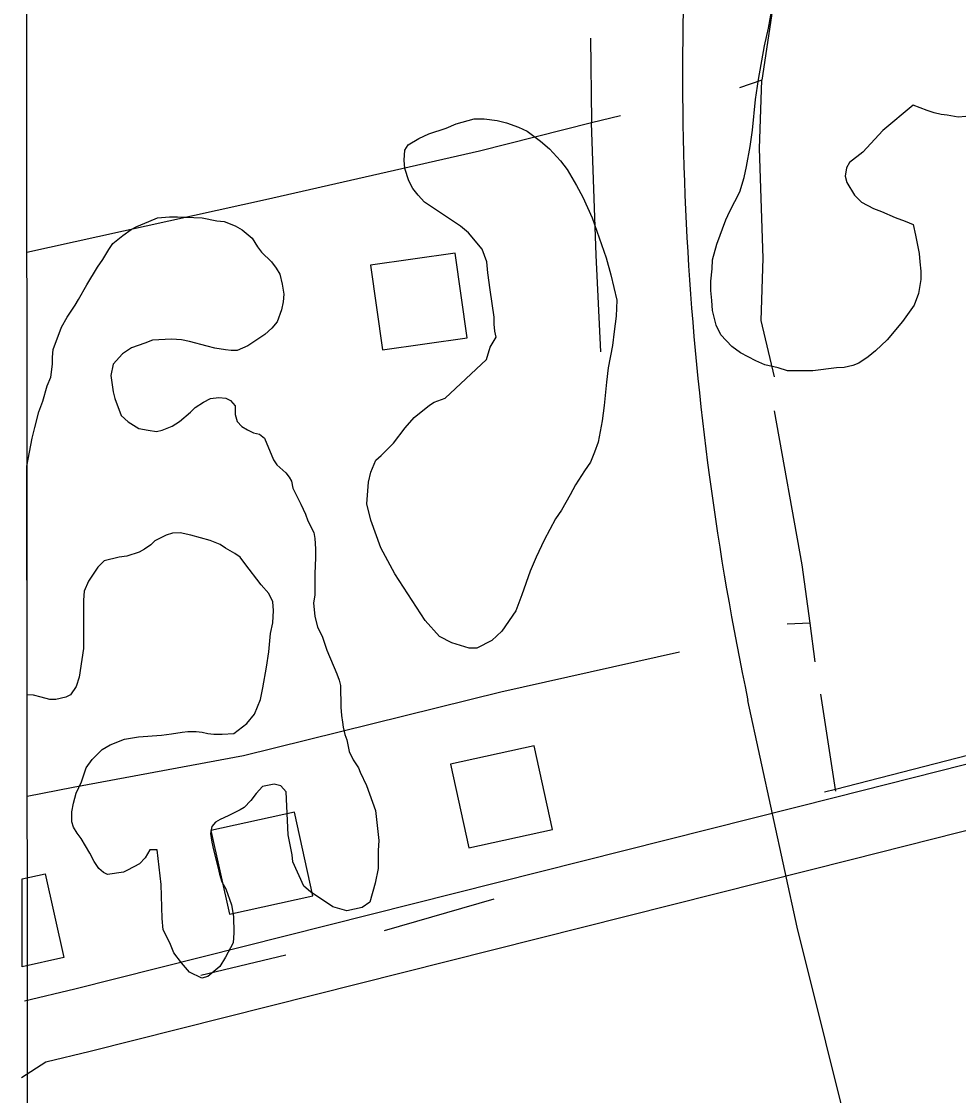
# Model space of a CAD drawing. Extents: x 3297753 to 3335611, y 652252 to 677623.
# Drawn here: x 3301858 to 3302295, y 674478 to 674979 of the extents above; entities that cross this region are included whole.
import ezdxf

# ---------------------------------------------------------------- set-up
doc = ezdxf.new("R2010")
doc.units = 0
for name, color, linetype in [('V-BLDG-OTLN', 7, 'Continuous'), ('V-GRID-FRAM', 7, 'Continuous'), ('V-ROAD-CNTR', 7, 'Continuous'), ('V-SITE-VEGE', 7, 'Continuous'), ('V-TOPO-SHOR', 7, 'Continuous')]:
    doc.layers.add(name, color=color, linetype=linetype)

msp = doc.modelspace()

# ---------------------------------------------------------------- linework, layer by layer
at = {"layer": 'V-BLDG-OTLN'}
msp.add_line((3301858.08, 674537.81), (3301858.06, 674578.76), dxfattribs=at)
for points in [[(3302065.94, 674831.46), (3302060.34, 674871.06), (3302020.73, 674865.47), (3302026.33, 674825.86)], [(3302066.72, 674593.26), (3302105.78, 674601.87), (3302097.17, 674640.93), (3302058.1, 674632.32)], [(3301954.81, 674562.3), (3301993.87, 674570.92), (3301985.26, 674609.98), (3301946.2, 674601.36)]]:
    msp.add_lwpolyline(points, close=True, dxfattribs=at)
msp.add_lwpolyline([(3301858.06, 674578.76), (3301868.79, 674581.13), (3301877.4, 674542.07), (3301858.08, 674537.81)], dxfattribs=at)
at = {"layer": 'V-GRID-FRAM'}
msp.add_lwpolyline([(3301859.64, 675814.9), (3333399.09, 675847.01), (3333425.54, 657662.73), (3301870.22, 657630.6), (3301859.64, 675814.9)], dxfattribs=at)
at = {"layer": 'V-ROAD-CNTR'}
for points in [[(3302896.58, 674783.59), (3302238.03, 674616.74), (3301882.64, 674527.38), (3301859.08, 674521.71)], [(3302546.9, 674664.05), (3302245.37, 674587.65), (3301889.81, 674498.25), (3301869.01, 674493.24), (3301857.68, 674485.84)], [(3303107, 671007.76), (3302817.59, 672159), (3302659.45, 672783.66), (3302407.55, 673804.36), (3302220.1, 674556.28), (3302197.11, 674662.19)]]:
    msp.add_lwpolyline(points, dxfattribs=at)
msp.add_arc((3303580.95, 674954.62), 1414.4, 174.78926, 191.93221, dxfattribs=at)
at = {"layer": 'V-SITE-VEGE'}
for p, q in [((3301911.65, 674883.42), (3301917.15, 674885.88)), ((3301917.15, 674885.88), (3301921.28, 674887.52)), ((3301921.28, 674887.52), (3301926.77, 674888.05)), ((3301926.77, 674888.05), (3301930.62, 674888.04)), ((3301930.62, 674888.04), (3301942.16, 674887.46)), ((3301942.16, 674887.46), (3301949.03, 674886.07)), ((3301949.03, 674886.07), (3301952.33, 674885.79)), ((3301952.33, 674885.79), (3301957.54, 674883.85)), ((3301905.04, 674879.32), (3301908.9, 674882.05)), ((3301908.9, 674882.05), (3301911.65, 674883.42)), ((3301957.54, 674883.85), (3301960.83, 674881.92)), ((3301960.83, 674881.92), (3301965.49, 674878.06)), ((3301898.43, 674872.74), (3301900.36, 674875.48)), ((3301900.36, 674875.48), (3301905.04, 674879.32)), ((3301965.49, 674878.06), (3301967.96, 674873.93)), ((3301895.67, 674868.08), (3301898.43, 674872.74)), ((3301967.96, 674873.93), (3301969.87, 674871.45)), ((3301969.87, 674871.45), (3301974.53, 674867.04)), ((3301893.19, 674864.51), (3301895.67, 674868.08)), ((3301974.53, 674867.04), (3301976.72, 674864.01)), ((3301888.22, 674856.28), (3301893.19, 674864.51)), ((3301976.72, 674864.01), (3301978.36, 674861.26)), ((3301978.36, 674861.26), (3301979.45, 674856.58)), ((3301884.35, 674849.42), (3301888.22, 674856.28)), ((3301979.45, 674856.58), (3301980.26, 674851.91)), ((3301980.26, 674851.91), (3301979.98, 674848.34)), ((3301879.11, 674841.19), (3301882.7, 674846.68)), ((3301882.7, 674846.68), (3301884.35, 674849.42)), ((3301979.98, 674848.34), (3301979.14, 674844.49)), ((3301876.35, 674836.53), (3301879.11, 674841.19)), ((3301979.14, 674844.49), (3301977.2, 674839)), ((3301872.47, 674826.1), (3301876.35, 674836.53)), ((3301974.72, 674835.99), (3301971.42, 674832.97)), ((3301977.2, 674839), (3301974.72, 674835.99)), ((3301918.93, 674830.37), (3301915.35, 674829)), ((3301927.72, 674830.89), (3301918.93, 674830.37)), ((3301932.39, 674830.61), (3301927.72, 674830.89)), ((3301936.24, 674829.77), (3301932.39, 674830.61)), ((3301971.42, 674832.97), (3301966.19, 674829.69)), ((3301872.19, 674822.53), (3301872.47, 674826.1)), ((3301909.02, 674826.82), (3301904.89, 674824.09)), ((3301915.35, 674829), (3301909.02, 674826.82)), ((3301944.47, 674827.55), (3301936.24, 674829.77)), ((3301948.04, 674826.72), (3301944.47, 674827.55)), ((3301952.99, 674825.88), (3301948.04, 674826.72)), ((3301955.73, 674825.6), (3301952.99, 674825.88)), ((3301958.48, 674825.59), (3301955.73, 674825.6)), ((3301963.43, 674827.78), (3301958.48, 674825.59)), ((3301966.19, 674829.69), (3301963.43, 674827.78)), ((3301872.18, 674819.23), (3301872.19, 674822.53)), ((3301904.89, 674824.09), (3301900.48, 674819.15)), ((3301871.34, 674813.19), (3301872.18, 674819.23)), ((3301900.48, 674819.15), (3301899.37, 674813.93)), ((3301869.68, 674809.07), (3301871.34, 674813.19)), ((3301899.37, 674813.93), (3301900.45, 674806.24)), ((3301867.74, 674801.93), (3301869.68, 674809.07)), ((3301900.45, 674806.24), (3301901.27, 674803.21)), ((3301865.8, 674796.99), (3301867.74, 674801.93)), ((3301901.27, 674803.21), (3301904.27, 674795.23)), ((3301938.9, 674798.99), (3301942.75, 674801.45)), ((3301942.75, 674801.45), (3301946.06, 674803.09)), ((3301946.06, 674803.09), (3301949.9, 674803.63)), ((3301949.9, 674803.63), (3301953.2, 674803.35)), ((3301953.2, 674803.35), (3301955.4, 674802.24)), ((3301955.4, 674802.24), (3301957.59, 674799.76)), ((3301863.86, 674789.57), (3301865.8, 674796.99)), ((3301904.27, 674795.23), (3301907.56, 674792.2)), ((3301931.46, 674792.41), (3301936.7, 674796.8)), ((3301936.7, 674796.8), (3301938.9, 674798.99)), ((3301957.59, 674799.76), (3301957.58, 674795.64)), ((3301957.58, 674795.64), (3301958.39, 674792.34)), ((3301907.56, 674792.2), (3301912.49, 674789.17)), ((3301923.48, 674788.31), (3301928.16, 674790.22)), ((3301928.16, 674790.22), (3301931.46, 674792.41)), ((3301958.39, 674792.34), (3301960.58, 674790.14)), ((3301960.58, 674790.14), (3301963.33, 674788.48)), ((3301862.75, 674784.63), (3301863.86, 674789.57)), ((3301912.49, 674789.17), (3301916.89, 674788.33)), ((3301916.89, 674788.33), (3301920.73, 674787.77)), ((3301920.73, 674787.77), (3301923.48, 674788.31)), ((3301963.33, 674788.48), (3301966.07, 674787.1)), ((3301966.07, 674787.1), (3301968.82, 674786.54)), ((3301968.82, 674786.54), (3301971.29, 674784.61)), ((3301860.25, 674771.59), (3301862.75, 674784.63)), ((3301971.29, 674784.61), (3301975.38, 674774.44)), ((3301860.31, 674664.8), (3301860.25, 674771.59)), ((3301975.38, 674774.44), (3301977.02, 674772.23)), ((3301977.02, 674772.23), (3301981.14, 674768.38)), ((3301981.14, 674768.38), (3301982.78, 674766.45)), ((3301982.78, 674766.45), (3301983.87, 674764.52)), ((3301983.87, 674764.52), (3301984.41, 674761.22)), ((3301984.41, 674761.22), (3301988.24, 674753.79)), ((3301988.24, 674753.79), (3301990.43, 674749.11)), ((3301990.43, 674749.11), (3301991.52, 674746.09)), ((3301991.52, 674746.09), (3301994.25, 674740.59)), ((3301928.3, 674740.21), (3301925.27, 674739.4)), ((3301931.87, 674740.48), (3301928.3, 674740.21)), ((3301936.81, 674739.36), (3301931.87, 674740.48)), ((3301994.25, 674740.59), (3301994.79, 674737.83)), ((3301918.12, 674734.74), (3301915.09, 674732.83)), ((3301920.05, 674736.66), (3301918.12, 674734.74)), ((3301925.27, 674739.4), (3301920.05, 674736.66)), ((3301945.88, 674736.87), (3301936.81, 674739.36)), ((3301950.54, 674734.93), (3301945.88, 674736.87)), ((3301953.01, 674733.28), (3301950.54, 674734.93)), ((3301994.79, 674737.83), (3301995.05, 674732.89)), ((3301912.61, 674731.46), (3301906.84, 674729.55)), ((3301915.09, 674732.83), (3301912.61, 674731.46)), ((3301957.4, 674730.79), (3301953.01, 674733.28)), ((3301959.87, 674729.13), (3301957.4, 674730.79)), ((3301995.05, 674732.89), (3301995.04, 674728.77)), ((3301896.39, 674727.38), (3301893.36, 674724.37)), ((3301903.26, 674729.01), (3301896.39, 674727.38)), ((3301906.84, 674729.55), (3301903.26, 674729.01)), ((3301962.06, 674726.11), (3301959.87, 674729.13)), ((3301969.73, 674716.2), (3301962.06, 674726.11)), ((3301995.04, 674728.77), (3301994.75, 674721.35)), ((3301893.36, 674724.37), (3301888.94, 674717.79)), ((3301994.75, 674721.35), (3301994.72, 674711.46)), ((3301888.94, 674717.79), (3301887.01, 674713.12)), ((3301973.29, 674712.06), (3301969.73, 674716.2)), ((3301887.01, 674713.12), (3301886.72, 674709)), ((3301975.2, 674708.21), (3301973.29, 674712.06)), ((3301994.72, 674711.46), (3301994.16, 674707.61)), ((3301886.72, 674709), (3301886.66, 674686.47)), ((3301975.46, 674704.09), (3301975.2, 674708.21)), ((3301994.16, 674707.61), (3301994.69, 674701.56)), ((3301975.17, 674698.32), (3301975.46, 674704.09)), ((3301994.69, 674701.56), (3301996.05, 674696.34)), ((3301974.06, 674693.37), (3301975.17, 674698.32)), ((3301996.05, 674696.34), (3301998.24, 674692.21)), ((3301973.21, 674684.86), (3301974.06, 674693.37)), ((3301998.24, 674692.21), (3302000.42, 674685.61)), ((3301886.66, 674686.47), (3301885.82, 674681.25)), ((3301972.1, 674677.72), (3301973.21, 674684.86)), ((3302000.42, 674685.61), (3302005.06, 674674.6)), ((3301885.82, 674681.25), (3301884.7, 674673.01)), ((3301970.42, 674668.1), (3301972.1, 674677.72)), ((3302005.06, 674674.6), (3302006.15, 674671.58)), ((3301884.7, 674673.01), (3301883.31, 674668.61)), ((3302006.15, 674671.58), (3302006.7, 674669.11)), ((3301863.25, 674664.55), (3301860.31, 674664.8)), ((3301866.81, 674663.71), (3301863.25, 674664.55)), ((3301880.56, 674664.78), (3301878.35, 674663.68)), ((3301883.31, 674668.61), (3301880.56, 674664.78)), ((3301969.31, 674662.61), (3301970.42, 674668.1)), ((3302006.7, 674669.11), (3302006.95, 674658.94)), ((3301870.93, 674662.6), (3301866.81, 674663.71)), ((3301873.68, 674662.6), (3301870.93, 674662.6)), ((3301878.35, 674663.68), (3301873.68, 674662.6)), ((3301966.54, 674655.75), (3301969.31, 674662.61)), ((3301962.96, 674651.36), (3301966.54, 674655.75)), ((3302006.95, 674658.94), (3302007.21, 674655.09)), ((3302007.21, 674655.09), (3302007.75, 674652.07)), ((3301956.9, 674646.71), (3301962.96, 674651.36)), ((3302007.75, 674652.07), (3302008.02, 674649.59)), ((3302008.02, 674649.59), (3302008.83, 674646.29)), ((3301905.78, 674644.1), (3301912.38, 674645.18)), ((3301912.38, 674645.18), (3301923.1, 674645.97)), ((3301923.1, 674645.97), (3301927.77, 674646.51)), ((3301927.77, 674646.51), (3301932.72, 674647.32)), ((3301932.72, 674647.32), (3301935.47, 674647.59)), ((3301935.47, 674647.59), (3301939.32, 674647.58)), ((3301939.32, 674647.58), (3301942.06, 674647.3)), ((3301942.06, 674647.3), (3301944.81, 674646.74)), ((3301944.81, 674646.74), (3301947.56, 674646.46)), ((3301947.56, 674646.46), (3301951.4, 674646.45)), ((3301951.4, 674646.45), (3301956.9, 674646.71)), ((3302008.83, 674646.29), (3302009.65, 674643.82)), ((3301895.33, 674639.18), (3301899.18, 674641.37)), ((3301899.18, 674641.37), (3301905.78, 674644.1)), ((3302009.65, 674643.82), (3302010.74, 674638.32)), ((3301887.88, 674630.68), (3301890.64, 674634.52)), ((3301890.64, 674634.52), (3301895.33, 674639.18)), ((3302010.74, 674638.32), (3302012.65, 674634.47)), ((3302012.65, 674634.47), (3302015.11, 674630.61)), ((3301885.67, 674624.09), (3301887.88, 674630.68)), ((3302015.11, 674630.61), (3302015.93, 674628.69)), ((3302015.93, 674628.69), (3302018.94, 674622.36)), ((3301883.18, 674618.88), (3301885.67, 674624.09)), ((3301970.3, 674621.94), (3301967.27, 674618.65)), ((3301975.8, 674623.02), (3301970.3, 674621.94)), ((3301978.82, 674622.19), (3301975.8, 674623.02)), ((3301981.28, 674619.44), (3301978.82, 674622.19)), ((3301982.33, 674599.38), (3301981.28, 674619.44)), ((3302018.94, 674622.36), (3302023.03, 674610.81)), ((3301882.07, 674614.21), (3301883.18, 674618.88)), ((3301964.79, 674615.36), (3301961.75, 674612.07)), ((3301967.27, 674618.65), (3301964.79, 674615.36)), ((3301881.22, 674605.42), (3301881.23, 674610.09)), ((3301881.23, 674610.09), (3301882.07, 674614.21)), ((3301957.35, 674609.88), (3301954.32, 674608.24)), ((3301959.83, 674610.98), (3301957.35, 674609.88)), ((3301961.75, 674612.07), (3301959.83, 674610.98)), ((3302023.03, 674610.81), (3302024.64, 674596.79)), ((3301882.04, 674602.94), (3301881.22, 674605.42)), ((3301948.27, 674605.24), (3301946.62, 674603.32)), ((3301950.47, 674606.6), (3301948.27, 674605.24)), ((3301954.32, 674608.24), (3301950.47, 674606.6)), ((3301883.68, 674600.19), (3301882.04, 674602.94)), ((3301885.6, 674597.71), (3301883.68, 674600.19)), ((3301946.62, 674603.32), (3301946.06, 674600.02)), ((3301946.06, 674600.02), (3301946.6, 674595.9)), ((3301984.23, 674590.03), (3301982.33, 674599.38)), ((3301889.7, 674590.83), (3301885.6, 674597.71)), ((3301946.6, 674595.9), (3301947.41, 674592.33)), ((3302024.64, 674596.79), (3302024.35, 674592.12)), ((3301891.61, 674586.98), (3301889.7, 674590.83)), ((3301917.73, 674592.41), (3301915.53, 674588.56)), ((3301921.03, 674592.4), (3301917.73, 674592.41)), ((3301922.91, 674576.18), (3301921.03, 674592.4)), ((3301947.41, 674592.33), (3301949.59, 674583.8)), ((3301984.49, 674586.73), (3301984.23, 674590.03)), ((3302024.35, 674592.12), (3302024.33, 674583.6)), ((3301893.8, 674583.68), (3301891.61, 674586.98)), ((3301912.77, 674585.82), (3301907.27, 674582.82)), ((3301915.53, 674588.56), (3301912.77, 674585.82)), ((3301989.68, 674575.45), (3301984.49, 674586.73)), ((3301896, 674581.75), (3301893.8, 674583.68)), ((3301897.92, 674580.92), (3301896, 674581.75)), ((3301905.34, 674582), (3301897.92, 674580.92)), ((3301907.27, 674582.82), (3301905.34, 674582)), ((3301949.59, 674583.8), (3301950.13, 674581.05)), ((3301950.13, 674581.05), (3301951.22, 674577.48)), ((3302024.33, 674583.6), (3302022.94, 674576.73)), ((3301923.42, 674560.24), (3301922.91, 674576.18)), ((3301951.22, 674577.48), (3301953.13, 674574.17)), ((3301953.13, 674574.17), (3301955.86, 674566.75)), ((3301992.7, 674572.69), (3301989.68, 674575.45)), ((3302022.94, 674576.73), (3302020.44, 674567.95)), ((3302003.12, 674565.8), (3301992.7, 674572.69)), ((3301955.86, 674566.75), (3301956.67, 674561.25)), ((3302009.71, 674563.85), (3302003.12, 674565.8)), ((3302016.86, 674565.48), (3302009.71, 674563.85)), ((3302020.44, 674567.95), (3302016.86, 674565.48)), ((3301923.95, 674555.02), (3301923.42, 674560.24)), ((3301956.67, 674561.25), (3301956.92, 674553.55)), ((3301926.96, 674548.96), (3301923.95, 674555.02)), ((3301956.92, 674553.55), (3301956.64, 674548.89)), ((3301928.87, 674544.29), (3301926.96, 674548.96)), ((3301932.43, 674539.6), (3301928.87, 674544.29)), ((3301956.64, 674548.89), (3301953.05, 674542.3)), ((3301936.26, 674535.2), (3301932.43, 674539.6)), ((3301953.05, 674542.3), (3301950.29, 674537.91)), ((3301942.03, 674532.44), (3301936.26, 674535.2)), ((3301950.29, 674537.91), (3301944.78, 674533.25)), ((3301944.78, 674533.25), (3301942.03, 674532.44))]:
    msp.add_line(p, q, dxfattribs=at)
for points in [[(3302189.58, 674827.44), (3302184.38, 674832.95), (3302182.19, 674837.35), (3302180.56, 674844.22), (3302180.3, 674848.9), (3302179.76, 674853.57), (3302179.77, 674857.97), (3302180.34, 674863.74), (3302180.62, 674867.86), (3302182.57, 674875.27), (3302186.72, 674886.53), (3302188.66, 674890.65), (3302193.35, 674899.7), (3302195.29, 674906.29), (3302196.4, 674911.51), (3302198.08, 674920.85), (3302199.2, 674928.54), (3302200.61, 674942.82), (3302202.01, 674952.16), (3302204.8, 674967.82), (3302206.75, 674976.05), (3302208.98, 674989.24)], [(3302298.96, 674934.86), (3302295.39, 674934.6), (3302290.17, 674935.44), (3302287.43, 674935.72), (3302284.13, 674936.55), (3302280.83, 674937.66), (3302274.25, 674940.15), (3302260.2, 674928.37), (3302250.83, 674918.23), (3302244.5, 674913.3), (3302243.12, 674910.83), (3302242.56, 674906.99), (3302243.37, 674903.96), (3302246.93, 674898.18), (3302250.22, 674894.88), (3302255.71, 674891.84), (3302259.55, 674890.45), (3302265.86, 674887.69), (3302270.53, 674886.03), (3302274.37, 674884.37), (3302275.46, 674879.42), (3302277.08, 674870.9), (3302277.35, 674867.05), (3302277.89, 674862.65), (3302277.87, 674858.8), (3302276.76, 674852.21), (3302274.82, 674846.72), (3302269.3, 674839.04), (3302262.14, 674830.54), (3302256.63, 674825.34), (3302253.32, 674822.6), (3302248.92, 674819.59), (3302246.17, 674818.5), (3302242.04, 674817.68), (3302238.47, 674817.42), (3302227.47, 674816.07), (3302215.66, 674816.1), (3302211.27, 674817.49), (3302204.95, 674818.88), (3302200.83, 674820.82), (3302193.7, 674824.41), (3302189.58, 674827.44)]]:
    msp.add_lwpolyline(points, dxfattribs=at)
msp.add_lwpolyline([(3302055.7, 674803.34), (3302074.98, 674821.43), (3302076.65, 674827.2), (3302079.41, 674831.86), (3302078.86, 674834.61), (3302078.6, 674837.91), (3302078.61, 674841.21), (3302076.72, 674853.85), (3302075.64, 674861.82), (3302075.1, 674867.04), (3302072.92, 674872.82), (3302066.62, 674880.53), (3302062.78, 674883.57), (3302046.05, 674894.88), (3302043.04, 674898.18), (3302040.57, 674901.21), (3302038.66, 674904.79), (3302036.75, 674910.56), (3302036.48, 674914.41), (3302036.78, 674919.08), (3302038.43, 674921.55), (3302043.38, 674924.56), (3302048.06, 674926.75), (3302056.04, 674929.47), (3302060.71, 674931.38), (3302069.24, 674933.83), (3302073.91, 674933.82), (3302079.95, 674932.98), (3302084.35, 674931.87), (3302089.84, 674929.93), (3302093.95, 674928), (3302100.26, 674923.31), (3302104.37, 674919.72), (3302109.58, 674914.22), (3302112.59, 674910.08), (3302116.97, 674902.65), (3302119.98, 674897.15), (3302124.35, 674887.52), (3302130.89, 674868.82), (3302133.07, 674860.84), (3302135.78, 674849.02), (3302135.49, 674841.6), (3302134.65, 674834.46), (3302133.8, 674827.86), (3302131.85, 674817.43), (3302131.01, 674810.84), (3302129.88, 674799.85), (3302129.04, 674792.7), (3302127.09, 674782.82), (3302125.43, 674778.15), (3302123.49, 674773.49), (3302120.73, 674769.37), (3302116.59, 674762.79), (3302114.1, 674758.12), (3302109.96, 674750.99), (3302107.21, 674746.88), (3302101.96, 674737), (3302098.09, 674729.04), (3302095.32, 674722.45), (3302091.45, 674711.47), (3302088.68, 674704.06), (3302082.06, 674694.46), (3302077.37, 674690.07), (3302070.49, 674686.52), (3302066.93, 674686.53), (3302058.69, 674689.03), (3302052.92, 674692.06), (3302046.35, 674699.5), (3302032.12, 674721.24), (3302025.56, 674733.36), (3302020.92, 674746.28), (3302019.02, 674753.98), (3302019.87, 674764.15), (3302020.98, 674768.82), (3302023.19, 674774.31), (3302025.67, 674776.5), (3302031.46, 674782.25), (3302036.97, 674789.38), (3302041.11, 674794.32), (3302048.27, 674800.07), (3302050.47, 674801.44)], close=True, dxfattribs=at)
at = {"layer": 'V-TOPO-SHOR'}
for p, q in [((3302226.11, 674698.16), (3302215.38, 674697.79)), ((3302078.34, 674569.4), (3302027.14, 674554.55)), ((3301981.25, 674543.2), (3301941.54, 674533.61))]:
    msp.add_line(p, q, dxfattribs=at)
for points in [[(3302215.46, 675053.21), (3302208.05, 674981.82), (3302203.56, 674951.79), (3302193.13, 674948.32)], [(3302123.52, 674971.44), (3302123.98, 674932.57), (3302124.01, 674931.85)], [(3302209.52, 674813.34), (3302203.25, 674839.58), (3302204.21, 674868.73), (3302202.58, 674919.98), (3302203.56, 674951.79)], [(3302137.53, 674935.24), (3302124.01, 674931.85), (3302071.63, 674918.71), (3301971.73, 674896.01), (3301860.19, 674871.36)], [(3302128.41, 674825.02), (3302126.21, 674870.11), (3302124.01, 674931.85)], [(3302228.56, 674680.12), (3302226.11, 674698.16), (3302222.38, 674725.54), (3302209.48, 674797.46)], [(3302738.49, 674744.89), (3302644.33, 674721.26), (3302518.79, 674691.56), (3302387.93, 674659.22), (3302238.01, 674620.59), (3302232.81, 674619.25)], [(3302165.08, 674684.7), (3302081.7, 674666.01), (3301961.45, 674636.29), (3301881.89, 674621.49), (3301860.34, 674617.31)], [(3302238.1, 674619.81), (3302238.01, 674620.59), (3302231.17, 674665.12)]]:
    msp.add_lwpolyline(points, dxfattribs=at)

doc.saveas('drawing.dxf')
